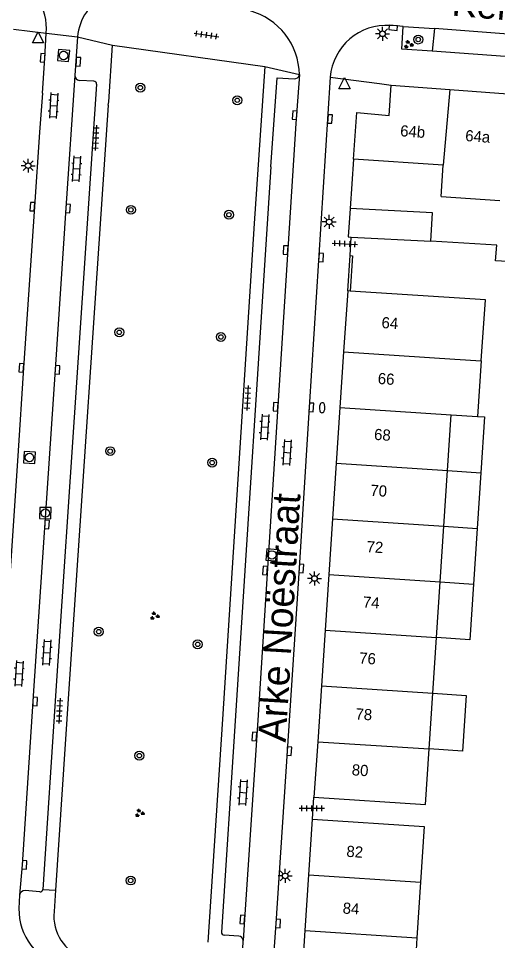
# Model space of a CAD drawing. Extents: x 131000 to 133014, y 396499 to 399001.
# Drawn here: x 132844.8 to 132887.8, y 397190.6 to 397273.2 of the extents above; entities that cross this region are included whole.
import ezdxf

# ---------------------------------------------------------------- set-up
doc = ezdxf.new("R2010")
doc.units = 0
for name, color, linetype in [('gg-afsc-erfafscheiding', 7, 'Continuous'), ('gg-afsc-muur', 7, 'Continuous'), ('gg-anno-huisnummerreeks BGT', 7, 'Continuous'), ('gg-anno-openbare ruimte label', 7, 'Continuous'), ('gg-bbg-bijgebouw', 7, 'Continuous'), ('gg-bbg-gedigitaliseerde bebouwing', 7, 'Continuous'), ('gg-bbg-hoofdgebouw', 7, 'Continuous'), ('gg-bbg-luifel en loopbrug', 7, 'Continuous'), ('gg-bbg-tussenscheiding', 7, 'Continuous'), ('gg-knt-verharding', 7, 'Continuous'), ('gg-knt-verharding nz', 7, 'Continuous'), ('gt-grn-weggrens', 7, 'Continuous'), ('gt-symb-boom', 7, 'Continuous'), ('gt-symb-brandkraan', 7, 'Continuous'), ('gt-symb-groenvak', 7, 'Continuous'), ('gt-symb-klinker verharding', 7, 'Continuous'), ('gt-symb-kolk', 7, 'Continuous'), ('gt-symb-lichtmast', 7, 'Continuous'), ('gt-symb-rioolschacht', 7, 'Continuous'), ('gt-symb-tegel verharding', 7, 'Continuous'), ('gt-symb-waterafsluiter', 7, 'Continuous')]:
    doc.layers.add(name, color=color, linetype=linetype)

# ---------------------------------------------------------------- blocks, each defined once
blk = doc.blocks.new('gt0-GRVAK')
at = {"layer": 'gt-symb-groenvak'}
for p, q in [((-0.11, 0.189), (-0.228, 0.24)), ((-0.182, 0.153), (0.088, 0.153)), ((-0.091, 0.211), (-0.156, 0.322)), ((-0.047, 0.214), (-0.047, 0.393)), ((-0.004, 0.211), (0.061, 0.322)), ((0.015, 0.189), (0.133, 0.24)), ((0.262, -0.052), (0.197, 0.059)), ((0.305, -0.049), (0.305, 0.13)), ((0.349, -0.052), (0.414, 0.059)), ((-0.245, -0.228), (-0.363, -0.177)), ((-0.318, -0.264), (-0.047, -0.264)), ((-0.226, -0.206), (-0.291, -0.095)), ((-0.183, -0.203), (-0.183, -0.024)), ((-0.139, -0.206), (-0.074, -0.095)), ((-0.12, -0.228), (-0.002, -0.177)), ((0.243, -0.074), (0.125, -0.023)), ((0.17, -0.11), (0.441, -0.11)), ((0.368, -0.074), (0.486, -0.023))]:
    blk.add_line(p, q, dxfattribs=at)
blk = doc.blocks.new('gt0-BOOM')
at = {"layer": 'gt-symb-boom'}
for radius in [0.4, 0.2]:
    blk.add_circle((0, 0), radius, dxfattribs=at)
blk = doc.blocks.new('gt0-TEG1')
at = {"layer": 'gt-symb-tegel verharding'}
for p, q in [((-1.125, 0), (1.125, 0)), ((-0.9, -0.25), (-0.9, 0.25)), ((-0.45, -0.25), (-0.45, 0.25)), ((0, -0.25), (0, 0.25)), ((0.45, -0.25), (0.45, 0.25)), ((0.9, -0.25), (0.9, 0.25))]:
    blk.add_line(p, q, dxfattribs=at)
blk = doc.blocks.new('gt0-WAFSL')
at = {"layer": 'gt-symb-waterafsluiter'}
for p, q in [((-0.5, -0.333), (0, 0.667)), ((0, 0.667), (0.5, -0.333)), ((0.5, -0.333), (-0.5, -0.333))]:
    blk.add_line(p, q, dxfattribs=at)
blk = doc.blocks.new('gt0-LMAST')
at = {"layer": 'gt-symb-lichtmast'}
for p, q in [((-0.182, 0.173), (-0.447, 0.438)), ((-0.005, 0.246), (-0.005, 0.621)), ((0.172, 0.173), (0.437, 0.438)), ((-0.255, -0.004), (-0.63, -0.004)), ((-0.182, -0.181), (-0.447, -0.446)), ((-0.005, -0.254), (-0.005, -0.629)), ((0.437, -0.446), (0.172, -0.181)), ((0.245, -0.004), (0.62, -0.004))]:
    blk.add_line(p, q, dxfattribs=at)
blk.add_circle((-0.005, -0.004), 0.25, dxfattribs=at)
blk = doc.blocks.new('gt0-KOLK')
at = {"layer": 'gt-symb-kolk'}
blk.add_lwpolyline([(0, 0), (0.375, 0), (0.375, 0.4), (-0.375, 0.4), (-0.375, 0), (0, 0)], dxfattribs=at)
blk = doc.blocks.new('gt0-RS')
at = {"layer": 'gt-symb-rioolschacht'}
blk.add_lwpolyline([(-0.5, -0.5), (0.5, -0.5), (0.5, 0.5), (-0.5, 0.5)], close=True, dxfattribs=at)
blk.add_circle((0, 0), 0.375, dxfattribs=at)
blk = doc.blocks.new('gt0-KL1')
at = {"layer": 'gt-symb-klinker verharding'}
for p, q in [((-1.15, 0.3), (1.15, 0.3)), ((-1, -0.3), (-1, 0.3)), ((-0.5, 0.3), (-0.5, 0.45)), ((0, -0.3), (0, 0.3)), ((0.5, 0.3), (0.5, 0.45)), ((1, -0.3), (1, 0.3)), ((-1.15, -0.3), (1.15, -0.3)), ((-0.5, -0.45), (-0.5, -0.3)), ((0.5, -0.45), (0.5, -0.3))]:
    blk.add_line(p, q, dxfattribs=at)
blk = doc.blocks.new('gt0-BR')
at = {"layer": 'gt-symb-brandkraan'}
for centre, radius, start, end in [((-0.244, 0), 0.206, 107.56694, 252.43307), ((0.599, -2.664), 3, 106.89205, 107.56694), ((0, -0.691), 0.938, 73.10799, 106.89205), ((-0.599, -2.664), 3, 72.43309, 73.10799), ((0.244, 0), 0.206, 287.56695, 72.43309), ((0.599, 2.664), 3, 252.43307, 253.10797), ((0, 0.691), 0.938, 253.10797, 286.89206), ((-0.599, 2.664), 3, 286.89206, 287.56695)]:
    blk.add_arc(centre, radius, start, end, dxfattribs=at)

msp = doc.modelspace()

# ---------------------------------------------------------------- linework, layer by layer
at = {"layer": 'gg-afsc-erfafscheiding'}
msp.add_lwpolyline([(132890.356, 397251.357), (132887.596, 397251.505), (132887.734, 397252.911), (132881.811, 397253.262)], dxfattribs=at)
at = {"layer": 'gg-afsc-muur'}
for p, q in [((132874.884, 397260.626), (132874.574, 397256.194)), ((132874.354, 397248.809), (132874.565, 397251.982))]:
    msp.add_line(p, q, dxfattribs=at)
msp.add_lwpolyline([(132874.565, 397251.982), (132874.775, 397251.968), (132874.564, 397248.795)], dxfattribs=at)
at = {"layer": 'gg-bbg-bijgebouw'}
msp.add_line((132874.675, 397253.636), (132881.811, 397253.262), dxfattribs=at)
for points in [[(132874.574, 397256.194), (132874.406, 397253.65), (132874.675, 397253.636)], [(132881.811, 397253.262), (132881.944, 397255.808), (132874.574, 397256.194)]]:
    msp.add_lwpolyline(points, dxfattribs=at)
at = {"layer": 'gg-bbg-gedigitaliseerde bebouwing'}
for p in [(132886.333, 397242.549), (132883.622, 397237.716)]:
    msp.add_line(p, (132886.003, 397237.56), dxfattribs=at)
at = {"layer": 'gg-bbg-hoofdgebouw'}
for p, q in [((132878.257, 397267.245), (132883.519, 397266.856)), ((132883.519, 397266.856), (132888.705, 397266.472)), ((132882.92, 397260.09), (132874.884, 397260.626)), ((132882.736, 397257.263), (132882.92, 397260.09)), ((132882.736, 397257.263), (132887.991, 397256.903)), ((132874.354, 397248.809), (132873.99, 397243.346)), ((132874.564, 397248.795), (132874.354, 397248.809)), ((132873.99, 397243.346), (132873.659, 397238.367)), ((132873.659, 397238.367), (132873.326, 397233.378)), ((132883.296, 397232.726), (132883.622, 397237.716)), ((132873.326, 397233.378), (132872.994, 397228.389)), ((132882.97, 397227.737), (132883.296, 397232.726)), ((132872.994, 397228.389), (132872.662, 397223.4)), ((132882.645, 397222.747), (132882.97, 397227.737)), ((132872.662, 397223.4), (132872.33, 397218.411)), ((132882.319, 397217.758), (132882.645, 397222.747)), ((132872.33, 397218.411), (132871.998, 397213.422)), ((132881.993, 397212.769), (132882.319, 397217.758)), ((132871.998, 397213.422), (132871.665, 397208.433)), ((132881.667, 397207.779), (132881.993, 397212.769)), ((132871.665, 397208.433), (132871.334, 397203.457)), ((132870.88, 397196.507), (132871.208, 397201.496)), ((132870.552, 397191.518), (132870.88, 397196.507)), ((132880.892, 397195.848), (132880.568, 397190.858)), ((132870.223, 397186.528), (132870.552, 397191.518)), ((132880.568, 397190.858), (132880.243, 397185.869))]:
    msp.add_line(p, q, dxfattribs=at)
for points in [[(132874.884, 397260.626), (132875.161, 397264.781), (132878.071, 397264.538), (132878.257, 397267.245)], [(132886.333, 397242.549), (132886.694, 397248.002), (132874.564, 397248.795)], [(132871.334, 397203.457), (132881.342, 397202.795), (132881.667, 397207.779)], [(132871.208, 397201.496), (132881.216, 397200.837), (132880.892, 397195.848)]]:
    msp.add_lwpolyline(points, dxfattribs=at)
at = {"layer": 'gg-bbg-luifel en loopbrug'}
for p, q in [((132883.296, 397232.726), (132886.29, 397232.53)), ((132886.29, 397232.53), (132885.964, 397227.541)), ((132882.97, 397227.737), (132885.964, 397227.541)), ((132885.964, 397227.541), (132885.638, 397222.551)), ((132882.645, 397222.747), (132885.638, 397222.551))]:
    msp.add_line(p, q, dxfattribs=at)
for points in [[(132886.003, 397237.56), (132886.616, 397237.52), (132886.29, 397232.53)], [(132885.638, 397222.551), (132885.312, 397217.562), (132882.319, 397217.758)], [(132881.993, 397212.769), (132884.987, 397212.573), (132884.661, 397207.583), (132881.667, 397207.779)]]:
    msp.add_lwpolyline(points, dxfattribs=at)
at = {"layer": 'gg-bbg-tussenscheiding'}
for p, q in [((132883.519, 397266.856), (132882.92, 397260.09)), ((132873.659, 397238.367), (132883.622, 397237.716)), ((132873.326, 397233.378), (132883.296, 397232.726)), ((132872.994, 397228.389), (132882.97, 397227.737)), ((132872.662, 397223.4), (132882.645, 397222.747)), ((132872.33, 397218.411), (132882.319, 397217.758)), ((132871.998, 397213.422), (132881.993, 397212.769)), ((132871.665, 397208.433), (132881.667, 397207.779)), ((132870.88, 397196.507), (132880.892, 397195.848)), ((132870.552, 397191.518), (132880.568, 397190.858))]:
    msp.add_line(p, q, dxfattribs=at)
msp.add_lwpolyline([(132873.99, 397243.346), (132883.947, 397242.695), (132886.333, 397242.549)], dxfattribs=at)
at = {"layer": 'gg-knt-verharding'}
for p, q in [((132879.34, 397272.499), (132882.124, 397272.311)), ((132882.124, 397272.311), (132881.917, 397270.294)), ((132850.15, 397271.587), (132849.911, 397268.11)), ((132853.288, 397270.824), (132866.929, 397268.929)), ((132922.227, 397267.296), (132881.917, 397270.294)), ((132866.929, 397268.929), (132865.974, 397254.863)), ((132851.592, 397267.605), (132850.301, 397267.666)), ((132844.947, 397194.689), (132844.891, 397193.494)), ((132846.754, 397194.994), (132845.452, 397195.117)), ((132848.161, 397195.126), (132848.035, 397193.208)), ((132864.583, 397191.018), (132863.28, 397191.095))]:
    msp.add_line(p, q, dxfattribs=at)
for points in [[(132879.34, 397272.499), (132878.438, 397272.581), (132878.203, 397272.584)], [(132881.917, 397270.294), (132879.194, 397270.483), (132879.34, 397272.499)], [(132846.998, 397266.533), (132847.212, 397269.67), (132847.336, 397271.889)], [(132852.882, 397265.456), (132852.932, 397265.763), (132853.288, 397270.824)], [(132851.854, 397267.337), (132848.203, 397212.986), (132847.027, 397195.201)], [(132867.469, 397259.917), (132868.021, 397267.886), (132869.552, 397267.81)], [(132872.786, 397267.957), (132870.898, 397238.394), (132870.002, 397223.968), (132868.917, 397207.595), (132867.919, 397192.151), (132867.477, 397185.949)], [(132846.998, 397266.533), (132846.727, 397263.019), (132846.288, 397256.346), (132845.298, 397241.914), (132844.787, 397234.047), (132843.317, 397212.087), (132842.323, 397197.684), (132842.206, 397195.457)], [(132852.882, 397265.456), (132849.315, 397212.712), (132848.161, 397195.126)], [(132867.469, 397259.917), (132864.276, 397210.313), (132863.034, 397191.373)], [(132865.974, 397254.863), (132863.144, 397210.459), (132861.819, 397190.478)]]:
    msp.add_lwpolyline(points, dxfattribs=at)
for centre, radius, start, end in [((132842.772, 397272.326), 4.585, 354.52935, 75.75822), ((132854.495, 397271.275), 4.357, 113.91938, 175.88729), ((132863.991, 397268.09), 6.037, 0.95149, 74.86909), ((132877.83, 397267.536), 5.062, 85.77536, 175.23009), ((132869.59, 397268.249), 0.441, 265.00509, 352.31453), ((132850.343, 397268.096), 0.432, 178.11473, 264.47601), ((132851.593, 397267.344), 0.261, 358.52622, 90.17658), ((132845.45, 397194.607), 0.51, 89.77643, 170.78777), ((132846.806, 397195.209), 0.221, 256.3907, 357.95114), ((132850.139, 397193.381), 5.249, 178.76567, 255.704), ((132852.017, 397192.815), 4.001, 174.36984, 251.19479), ((132863.292, 397191.353), 0.259, 175.66218, 267.34855), ((132860.054, 397190.64), 4.943, 258.21115, 359.87431), ((132864.584, 397190.604), 0.414, 3.44715, 90.1193)]:
    msp.add_arc(centre, radius, start, end, dxfattribs=at)
at = {"layer": 'gg-knt-verharding nz'}
msp.add_line((132870.027, 397268.19), (132869.709, 397263.812), dxfattribs=at)
for points in [[(132922.382, 397269.309), (132893.405, 397271.449), (132882.124, 397272.311)], [(132849.911, 397268.11), (132849.088, 397256.222), (132848.139, 397241.76), (132846.186, 397212.983), (132846.139, 397212.049), (132845.18, 397197.41), (132844.947, 397194.689)], [(132869.709, 397263.812), (132866.286, 397210.371), (132865.107, 397192.501), (132864.997, 397190.629)]]:
    msp.add_lwpolyline(points, dxfattribs=at)
at = {"layer": 'gt-grn-weggrens'}
for p, q in [((132844.4, 397272.271), (132847.336, 397271.889)), ((132847.336, 397271.889), (132850.15, 397271.587)), ((132850.15, 397271.587), (132853.288, 397270.824)), ((132866.929, 397268.929), (132870.027, 397268.19)), ((132872.786, 397267.957), (132877.216, 397267.38)), ((132877.216, 397267.38), (132878.257, 397267.245)), ((132874.565, 397251.982), (132874.675, 397253.636)), ((132871.208, 397201.496), (132871.334, 397203.457)), ((132847.027, 397195.201), (132848.161, 397195.126))]:
    msp.add_line(p, q, dxfattribs=at)

# ---------------------------------------------------------------- block references
at = {"layer": 'gt-symb-boom'}
for p in [(132880.679, 397271.33), (132855.772, 397267.025), (132864.457, 397265.891), (132854.924, 397256.077), (132863.711, 397255.635), (132853.88, 397245.107), (132862.989, 397244.685), (132853.068, 397234.461), (132862.208, 397233.428), (132852.042, 397218.284), (132860.913, 397217.152), (132855.68, 397207.186), (132854.906, 397195.997)]:
    msp.add_blockref('gt0-BOOM', p, dxfattribs=at)
at = {"layer": 'gt-symb-brandkraan', "rotation": -93.5548886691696}
msp.add_blockref('gt0-BR', (132872.068, 397238.35), dxfattribs=at)
at = {"layer": 'gt-symb-groenvak'}
for p in [(132879.798, 397270.886), (132857.033, 397219.691), (132855.687, 397202.036)]:
    msp.add_blockref('gt0-GRVAK', p, dxfattribs=at)
at = {"layer": 'gt-symb-klinker verharding'}
for p, rotation in [((132847.988, 397265.412), -93.61207498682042), ((132850.041, 397259.753), -93.61207498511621), ((132866.909, 397236.615), -93.61207498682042), ((132868.907, 397234.34), -93.61207498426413), ((132847.378, 397216.418), -93.61207498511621), ((132844.881, 397214.531), -93.61207498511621), ((132864.967, 397203.878), -93.61207498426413)]:
    msp.add_blockref('gt0-KL1', p, dxfattribs=dict(at, rotation=rotation))
at = {"layer": 'gt-symb-kolk'}
for p, rotation in [((132878.438, 397272.581), 174.8366931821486), ((132847.212, 397269.67), 86.10210376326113), ((132850.003, 397269.36), -93.78359025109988), ((132869.802, 397264.538), 86.50230473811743), ((132872.574, 397264.225), -93.72642588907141), ((132846.288, 397256.346), 86.21640974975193), ((132849.088, 397256.222), -93.95503763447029), ((132868.991, 397252.464), 86.38792501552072), ((132871.772, 397251.808), -93.72642588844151), ((132845.298, 397241.914), 86.10210376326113), ((132848.139, 397241.76), -93.72642588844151), ((132868.087, 397238.406), 86.3307459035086), ((132870.898, 397238.394), -93.55488866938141), ((132847.194, 397227.909), -93.89789623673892), ((132867.145, 397223.751), 86.3307459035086), ((132870.002, 397223.968), -93.78359025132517), ((132846.139, 397212.049), -92.9224726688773), ((132866.19, 397208.886), 86.27357411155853), ((132868.917, 397207.595), -93.72642588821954), ((132845.18, 397197.41), -93.72642588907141), ((132865.107, 397192.501), 86.21640974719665), ((132867.919, 397192.151), -94.01217115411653)]:
    msp.add_blockref('gt0-KOLK', p, dxfattribs=dict(at, rotation=rotation))
at = {"layer": 'gt-symb-lichtmast'}
for p in [(132877.479, 397271.85), (132845.714, 397260.035), (132872.702, 397254.994), (132871.389, 397223.055), (132868.757, 397196.414)]:
    msp.add_blockref('gt0-LMAST', p, dxfattribs=at)
at = {"layer": 'gt-symb-rioolschacht'}
for p, rotation in [((132848.884, 397269.902), -96.14399576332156), ((132845.832, 397233.892), 86.3879250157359), ((132847.252, 397228.912), 88.5679038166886), ((132867.556, 397225.161), -94.70180831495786)]:
    msp.add_blockref('gt0-RS', p, dxfattribs=dict(at, rotation=rotation))
at = {"layer": 'gt-symb-tegel verharding'}
for p, rotation in [((132861.697, 397271.737), -8.567589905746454), ((132851.788, 397262.524), -92.8080530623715), ((132874.1, 397253.041), -3.0368689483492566), ((132865.382, 397239.22), -92.8080530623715), ((132848.514, 397211.199), -92.80805306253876)]:
    msp.add_blockref('gt0-TEG1', p, dxfattribs=dict(at, rotation=rotation))
msp.add_blockref('gt0-TEG1', (132871.143, 397202.467), dxfattribs=at)
at = {"layer": 'gt-symb-waterafsluiter'}
for p in [(132846.6, 397271.356), (132874.071, 397267.258)]:
    msp.add_blockref('gt0-WAFSL', p, dxfattribs=at)

# ---------------------------------------------------------------- texts
at = {"layer": 'gg-anno-huisnummerreeks BGT'}
for s, rotation, p in [('64b', 355.8, (132879.036, 397262.674)), ('64a', 355.8, (132884.867, 397262.242)), ('64', 356.2, (132877.364, 397245.489)), ('66', 356.2, (132877.03, 397240.483)), ('68', 356.2, (132876.697, 397235.475)), ('70', 356.2, (132876.363, 397230.467)), ('72', 356.2, (132876.027, 397225.419)), ('74', 356.2, (132875.697, 397220.453)), ('76', 356.2, (132875.363, 397215.445)), ('78', 356.2, (132875.03, 397210.438)), ('80', 356.2, (132874.696, 397205.431)), ('82', 356.2, (132874.217, 397198.126)), ('84', 356.2, (132873.882, 397193.041))]:
    msp.add_text(s, height=1, rotation=rotation, dxfattribs=at).set_placement(p)
at = {"layer": 'gg-anno-openbare ruimte label'}
for s, rotation, p in [('Keldermansstraat', 355, (132883.622, 397273.49)), ('Arke Noëstraat', 86.6, (132868.799, 397208.339))]:
    msp.add_text(s, height=2.5, rotation=rotation, dxfattribs=at).set_placement(p)

doc.saveas('drawing.dxf')
